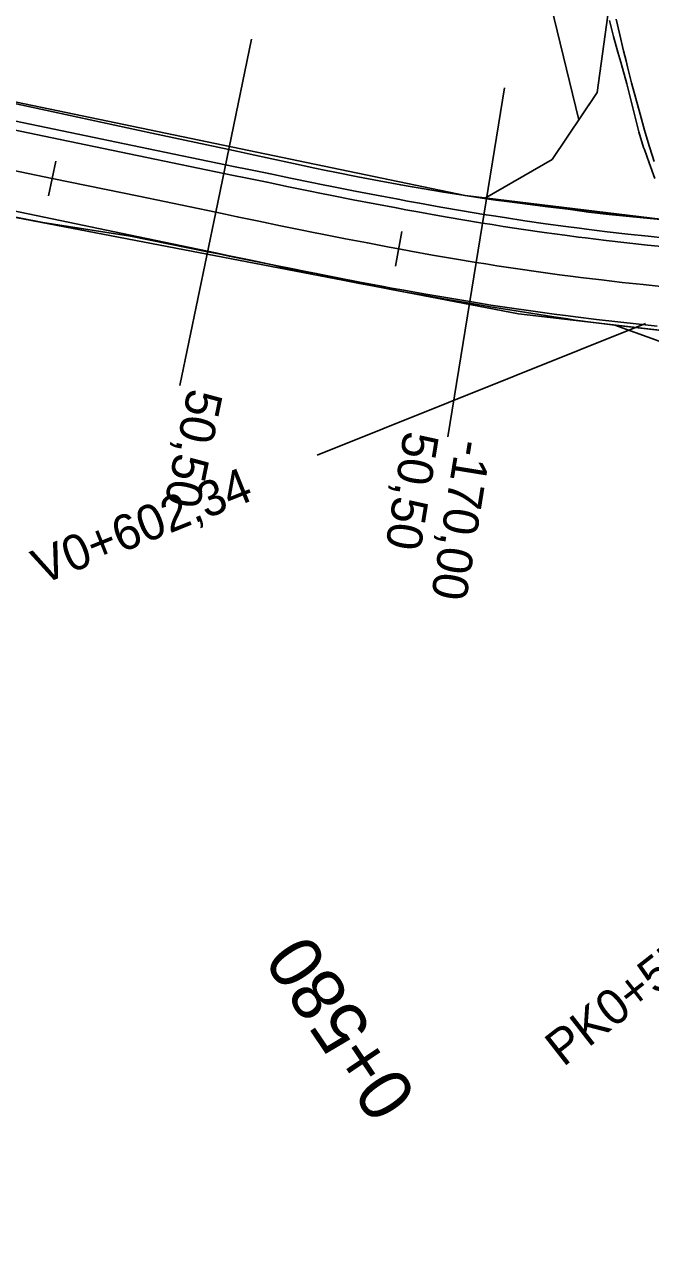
# Model space of a CAD drawing. Extents: x -636600 to -628587, y -1090963 to -1085869.
# Drawn here: x -634452.2 to -634416.8, y -1089511.2 to -1089441.3 of the extents above; entities that cross this region are included whole.
import ezdxf

# ---------------------------------------------------------------- set-up
doc = ezdxf.new("R2010")
doc.units = 0
for name, color, linetype in [('01_PARCELY_NÁVRH_PC', 7, 'Continuous'), ('dno příkopu', 7, 'Continuous'), ('HEKTOMETRY20', 7, 'Continuous'), ('HL_BODY', 7, 'Continuous'), ('POLOMERY', 7, 'Continuous'), ('situace_osa', 7, 'Continuous'), ('situace_těleso', 7, 'Continuous'), ('situace_vozovka', 7, 'Continuous'), ('VRCHOLY', 7, 'Continuous')]:
    doc.layers.add(name, color=color, linetype=linetype)

msp = doc.modelspace()

# ---------------------------------------------------------------- linework, layer by layer
at = {"layer": '01_PARCELY_NÁVRH_PC'}
for points in [[(-634436.533, -1089180.645), (-634425.316, -1089405.738), (-634423.286, -1089436.631), (-634420.825, -1089446.715), (-634419.787, -1089445.175), (-634419.18, -1089440.803), (-634420.31, -1089436.173), (-634422.321, -1089405.565), (-634433.544, -1089180.357)], [(-634428.566, -1089185.236), (-634416.114, -1089427.462), (-634412.185, -1089446.917), (-634408.927, -1089452.054), (-634410.767, -1089451.949), (-634415.596, -1089452.403), (-634426.158, -1089451.161), (-634422.333, -1089448.955), (-634419.787, -1089445.175), (-634419.18, -1089440.803), (-634420.31, -1089436.173), (-634422.321, -1089405.565), (-634433.544, -1089180.357)], [(-634513.351, -1089433.066), (-634427.262, -1089451), (-634415.596, -1089452.403), (-634410.767, -1089451.949), (-634401.152, -1089452.502), (-634386.61, -1089451.897), (-634374.549, -1089450.672), (-634275.745, -1089432.688), (-634269.915, -1089432.433), (-634269.86, -1089433.24), (-634206.34, -1089430.45)], [(-634207.273, -1089435.85), (-634252.191, -1089437.364), (-634273.286, -1089439.081), (-634298.9, -1089443.465), (-634320.06, -1089448.02), (-634374.89, -1089457.785), (-634389.789, -1089459.373), (-634409.436, -1089459.397), (-634424.235, -1089457.694), (-634504.12, -1089442.38)]]:
    msp.add_lwpolyline(points, dxfattribs=at)
msp.add_lwpolyline([(-634282.678, -1089639.338), (-634277.639, -1089635.978), (-634275.375, -1089630.361), (-634277.027, -1089623.876), (-634397.87, -1089484.496), (-634407.561, -1089471.118), (-634411.274, -1089463.228), (-634414.457, -1089459.893), (-634418.791, -1089458.321), (-634409.436, -1089459.397), (-634393.185, -1089459.377), (-634397.965, -1089462.316), (-634400.427, -1089467.064), (-634400.074, -1089472.664), (-634396.518, -1089478.168), (-634260.283, -1089636.152), (-634255.648, -1089638.62)], close=True, dxfattribs=at)
at = {"layer": 'dno příkopu'}
msp.add_lwpolyline([(-634454.949, -1089446.317), (-634450.053, -1089447.333), (-634445.158, -1089448.349), (-634440.804, -1089449.253), (-634440.262, -1089449.365), (-634439.581, -1089449.507), (-634438.359, -1089449.759), (-634437.139, -1089450.01), (-634435.92, -1089450.258), (-634435.381, -1089450.367), (-634434.702, -1089450.503), (-634433.485, -1089450.744), (-634432.268, -1089450.98), (-634431.052, -1089451.211), (-634430.515, -1089451.311), (-634429.837, -1089451.435), (-634428.623, -1089451.652), (-634427.408, -1089451.862), (-634426.194, -1089452.063), (-634425.657, -1089452.149), (-634425.036, -1089452.246), (-634423.877, -1089452.422), (-634422.717, -1089452.589), (-634421.556, -1089452.748), (-634420.788, -1089452.848), (-634420.394, -1089452.898), (-634419.23, -1089453.041), (-634418.066, -1089453.176), (-634416.9, -1089453.302), (-634415.9, -1089453.404)], dxfattribs=at)
at = {"layer": 'HEKTOMETRY20'}
for points in [[(-634450.409, -1089449.046), (-634450.816, -1089451.005)], [(-634430.833, -1089453.032), (-634431.196, -1089454.998)]]:
    msp.add_lwpolyline(points, dxfattribs=at)
at = {"layer": 'HL_BODY'}
for points in [[(-634441.363, -1089451.946), (-634439.33, -1089442.154)], [(-634426.634, -1089454.778), (-634425.035, -1089444.906)]]:
    msp.add_lwpolyline(points, dxfattribs=at)
at = {"layer": 'POLOMERY'}
for points in [[(-634441.363, -1089451.946), (-634443.395, -1089461.737)], [(-634426.634, -1089454.778), (-634428.232, -1089464.649)]]:
    msp.add_lwpolyline(points, dxfattribs=at)
at = {"layer": 'situace_osa'}
msp.add_lwpolyline([(-634455.508, -1089449.009), (-634450.612, -1089450.026), (-634445.717, -1089451.042), (-634441.363, -1089451.946), (-634440.821, -1089452.058), (-634440.139, -1089452.199), (-634438.915, -1089452.453), (-634437.69, -1089452.704), (-634436.465, -1089452.954), (-634435.923, -1089453.063), (-634435.24, -1089453.2), (-634434.014, -1089453.443), (-634432.787, -1089453.681), (-634431.559, -1089453.914), (-634431.015, -1089454.015), (-634430.329, -1089454.141), (-634429.099, -1089454.361), (-634427.867, -1089454.573), (-634426.634, -1089454.778), (-634426.088, -1089454.865), (-634425.457, -1089454.964), (-634424.279, -1089455.142), (-634423.1, -1089455.312), (-634421.919, -1089455.473), (-634421.139, -1089455.576), (-634420.738, -1089455.627), (-634419.555, -1089455.772), (-634418.372, -1089455.908), (-634417.187, -1089456.037), (-634416.171, -1089456.14)], dxfattribs=at)
at = {"layer": 'situace_těleso'}
for points in [[(-634416.526, -1089450.027), (-634416.85, -1089449.155), (-634417.122, -1089448.403), (-634417.166, -1089448.28), (-634417.429, -1089447.389), (-634417.666, -1089446.49), (-634417.894, -1089445.59), (-634418.115, -1089444.687), (-634418.362, -1089443.792), (-634418.46, -1089443.452), (-634418.616, -1089442.897), (-634418.861, -1089442.001), (-634419.098, -1089441.101)], [(-634454.75, -1089445.356), (-634449.862, -1089446.409), (-634444.974, -1089447.463), (-634440.627, -1089448.4), (-634440.086, -1089448.516), (-634439.406, -1089448.663), (-634438.187, -1089448.925), (-634436.97, -1089449.185), (-634435.754, -1089449.442), (-634435.217, -1089449.555), (-634434.54, -1089449.694), (-634433.326, -1089449.936), (-634432.113, -1089450.17), (-634430.9, -1089450.394), (-634430.363, -1089450.49), (-634429.687, -1089450.608), (-634428.474, -1089450.81), (-634427.262, -1089451), (-634426.051, -1089451.177), (-634425.514, -1089451.251), (-634424.895, -1089451.333), (-634423.738, -1089451.479), (-634422.582, -1089451.629), (-634421.425, -1089451.766), (-634420.664, -1089451.883), (-634420.272, -1089451.938), (-634419.115, -1089452.071), (-634417.956, -1089452.192), (-634416.796, -1089452.302), (-634415.8, -1089452.386)], [(-634416.413, -1089458.591), (-634417.443, -1089458.476), (-634418.644, -1089458.338), (-634419.844, -1089458.195), (-634421.042, -1089458.04), (-634421.448, -1089457.979), (-634422.237, -1089457.859), (-634423.431, -1089457.673), (-634424.625, -1089457.483), (-634425.817, -1089457.289), (-634426.455, -1089457.183), (-634427.008, -1089457.09), (-634428.257, -1089456.876), (-634429.503, -1089456.659), (-634430.747, -1089456.436), (-634431.438, -1089456.307), (-634431.987, -1089456.203), (-634433.226, -1089455.969), (-634434.463, -1089455.733), (-634435.681, -1089455.408), (-634436.374, -1089455.304), (-634436.924, -1089455.22), (-634438.143, -1089454.916), (-634439.372, -1089454.669), (-634440.599, -1089454.42), (-634441.283, -1089454.282), (-634441.825, -1089454.172), (-634446.183, -1089453.29), (-634451.129, -1089452.514), (-634456.037, -1089451.56)]]:
    msp.add_lwpolyline(points, dxfattribs=at)
at = {"layer": 'situace_vozovka'}
for points in [[(-634416.573, -1089449.07), (-634416.806, -1089448.308), (-634416.843, -1089448.184), (-634417.105, -1089447.295), (-634417.359, -1089446.404), (-634417.604, -1089445.511), (-634417.842, -1089444.616), (-634418.071, -1089443.719), (-634418.157, -1089443.377), (-634418.293, -1089442.82), (-634418.506, -1089441.918), (-634418.711, -1089441.015)], [(-634455.051, -1089446.806), (-634450.155, -1089447.822), (-634445.259, -1089448.839), (-634440.905, -1089449.743), (-634440.364, -1089449.855), (-634439.682, -1089449.996), (-634438.46, -1089450.249), (-634437.239, -1089450.5), (-634436.019, -1089450.749), (-634435.479, -1089450.857), (-634434.8, -1089450.994), (-634433.581, -1089451.235), (-634432.362, -1089451.471), (-634431.145, -1089451.702), (-634430.606, -1089451.803), (-634429.927, -1089451.927), (-634428.709, -1089452.145), (-634427.492, -1089452.355), (-634426.274, -1089452.557), (-634425.735, -1089452.643), (-634425.113, -1089452.74), (-634423.95, -1089452.916), (-634422.787, -1089453.084), (-634421.622, -1089453.243), (-634420.852, -1089453.344), (-634420.456, -1089453.394), (-634419.289, -1089453.538), (-634418.121, -1089453.672), (-634416.953, -1089453.799), (-634415.949, -1089453.901)], [(-634455.965, -1089451.212), (-634451.07, -1089452.229), (-634446.174, -1089453.245), (-634441.82, -1089454.149), (-634441.278, -1089454.261), (-634440.595, -1089454.403), (-634439.369, -1089454.656), (-634438.142, -1089454.909), (-634436.912, -1089455.159), (-634436.367, -1089455.269), (-634435.68, -1089455.407), (-634434.447, -1089455.651), (-634433.211, -1089455.891), (-634431.973, -1089456.125), (-634431.424, -1089456.228), (-634430.732, -1089456.354), (-634429.488, -1089456.577), (-634428.242, -1089456.792), (-634426.994, -1089456.999), (-634426.44, -1089457.087), (-634425.801, -1089457.188), (-634424.608, -1089457.368), (-634423.413, -1089457.54), (-634422.217, -1089457.704), (-634421.425, -1089457.807), (-634421.019, -1089457.859), (-634419.821, -1089458.006), (-634418.622, -1089458.145), (-634417.422, -1089458.275), (-634416.392, -1089458.38)]]:
    msp.add_lwpolyline(points, dxfattribs=at)
at = {"layer": 'VRCHOLY'}
msp.add_lwpolyline([(-634417.059, -1089458.237), (-634435.62, -1089465.687)], dxfattribs=at)

# ---------------------------------------------------------------- texts
at = {"layer": 'HEKTOMETRY20'}
msp.add_text('0+580', height=3, rotation=123.9428, dxfattribs=at).set_placement((-634429.911, -1089501.937))
at = {"layer": 'HL_BODY'}
msp.add_text('PK0+572,989', height=2, rotation=37.96001, dxfattribs=at).set_placement((-634421.709, -1089500.311))
at = {"layer": 'POLOMERY'}
for s, rotation, p in [('50,50', 258.27323, (-634442.906, -1089461.838)), ('50,50', 260.80099, (-634430.7, -1089464.249)), ('-170,00', 260.80099, (-634427.739, -1089464.729))]:
    msp.add_text(s, height=2, rotation=rotation, dxfattribs=at).set_placement(p)
at = {"layer": 'VRCHOLY'}
msp.add_text('V0+602,34', height=2, rotation=21.87133, dxfattribs=at).set_placement((-634451.22, -1089473.027))

doc.saveas('drawing.dxf')
